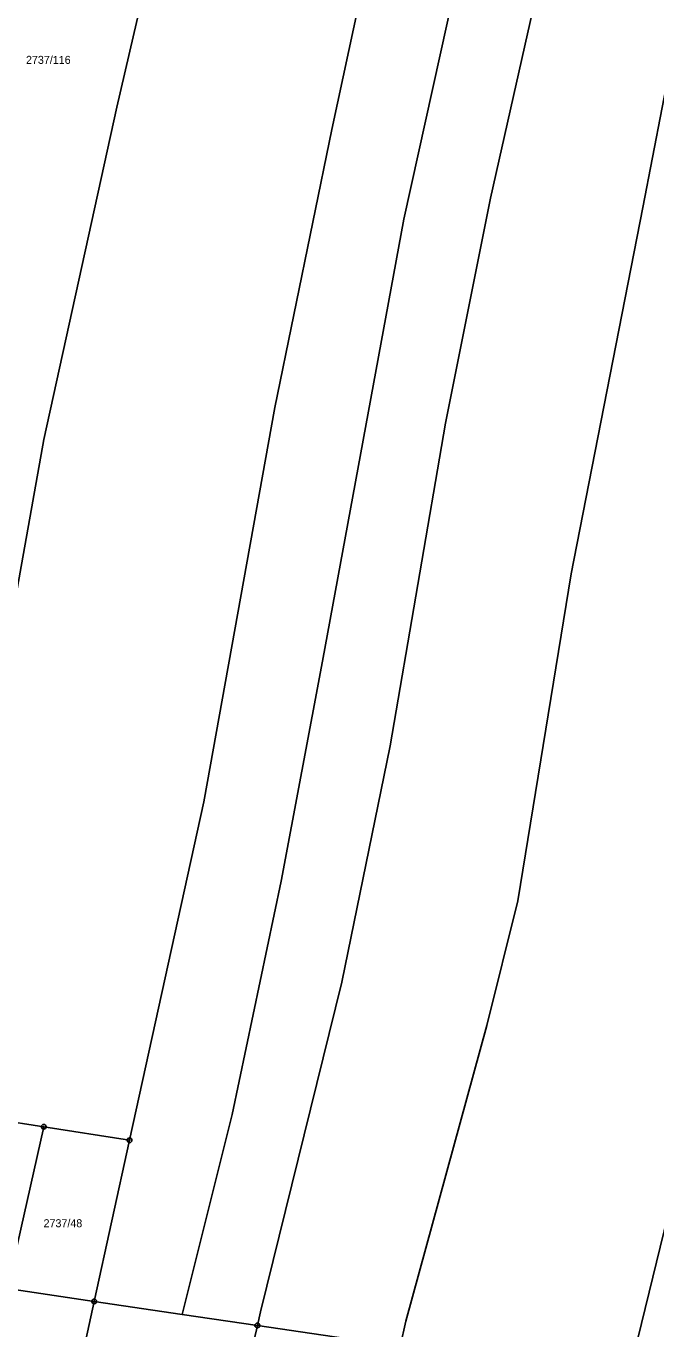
# Model space of a CAD drawing. Extents: x -733394 to -722299, y -1082822 to -1075049.
# Drawn here: x -728009.9 to -727876.2, y -1077964.8 to -1077688.1 of the extents above; entities that cross this region are included whole.
import ezdxf

# ---------------------------------------------------------------- set-up
doc = ezdxf.new("R2010")
doc.units = 0
for name, color, linetype in [('Hranice parcel', 7, 'Continuous'), ('Parcelní čísla', 7, 'Continuous'), ('Značky bodu BP', 7, 'Continuous')]:
    doc.layers.add(name, color=color, linetype=linetype)

msp = doc.modelspace()

# ---------------------------------------------------------------- linework, layer by layer
at = {"layer": 'Hranice parcel'}
for p, q in [((-728006.16, -1077921.88), (-728024.41, -1077919.01)), ((-728013.89, -1077956.26), (-728006.16, -1077921.88)), ((-727987.92, -1077924.76), (-728006.16, -1077921.88)), ((-727995.44, -1077958.98), (-727987.92, -1077924.76)), ((-728013.89, -1077956.26), (-727995.44, -1077958.98)), ((-727997.58, -1077968.76), (-727995.44, -1077958.98)), ((-727976.74, -1077961.73), (-727995.44, -1077958.98)), ((-727960.8, -1077964.07), (-727976.74, -1077961.73)), ((-727963.03, -1077973.85), (-727960.8, -1077964.07)), ((-727930.46, -1077968.54), (-727960.8, -1077964.07))]:
    msp.add_line(p, q, dxfattribs=at)
for points in [[(-727987.92, -1077924.76), (-727972.13, -1077852.87), (-727957.12, -1077769.14), (-727944.97, -1077710.13), (-727928.54, -1077633.74), (-727917.09, -1077577.92), (-727904.8, -1077506.22), (-727899.35, -1077471.6), (-727892.87, -1077436.21), (-727885.1, -1077384.6), (-727880.74, -1077345.47)], [(-727976.74, -1077961.73), (-727966.13, -1077919.27), (-727955.71, -1077869.74), (-727946.93, -1077823.03), (-727929.69, -1077729.17), (-727909.68, -1077638.51), (-727893.91, -1077567.37), (-727881.88, -1077513.93), (-727871.69, -1077450.05), (-727867.19, -1077408.57), (-727859.76, -1077344.42)], [(-727960.8, -1077964.07), (-727960.14, -1077961.2), (-727942.84, -1077891.16), (-727932.57, -1077841.01), (-727920.81, -1077772.47), (-727911.29, -1077724.73), (-727895.59, -1077654.84), (-727883.23, -1077601.62), (-727860.49, -1077496.24), (-727850.18, -1077435.02), (-727833.04, -1077352.1)], [(-727930.46, -1077968.54), (-727929.27, -1077963.17), (-727912.08, -1077900.41), (-727905.45, -1077873.88), (-727894.18, -1077804.46), (-727878.94, -1077726.66), (-727864.53, -1077652.31), (-727853.92, -1077602.75), (-727841.72, -1077560.44), (-727805.17, -1077421.89), (-727796.35, -1077386.01)], [(-727934.18, -1077439.38), (-727940.98, -1077471.36), (-727944.46, -1077494), (-727957.35, -1077559.38), (-727972.34, -1077626.66), (-727990.63, -1077705.35), (-728006.17, -1077775.95), (-728013.53, -1077817.22), (-728024.07, -1077870.48), (-728034.75, -1077917.38)], [(-727892.84, -1078026.87), (-727883.95, -1077983.08), (-727864.95, -1077905.16), (-727851.77, -1077838.8), (-727832.73, -1077744.6), (-727822.62, -1077700.16)]]:
    msp.add_lwpolyline(points, dxfattribs=at)
at = {"layer": 'Značky bodu BP'}
for centre, radius in [((-728006.16, -1077921.88), 0.5), ((-728006.16, -1077921.88), 0.0303), ((-727987.92, -1077924.76), 0.5), ((-727987.92, -1077924.76), 0.0303), ((-727995.44, -1077958.98), 0.5), ((-727995.44, -1077958.98), 0.0303), ((-727960.8, -1077964.07), 0.5), ((-727960.8, -1077964.07), 0.0303)]:
    msp.add_circle(centre, radius, dxfattribs=at)

# ---------------------------------------------------------------- texts
at = {"layer": 'Parcelní čísla'}
for s, p in [('2737/116', (-728009.93, -1077696.18)), ('2737/48', (-728006.2, -1077943.22))]:
    msp.add_text(s, height=1.7, dxfattribs=at).set_placement(p)

doc.saveas('drawing.dxf')
